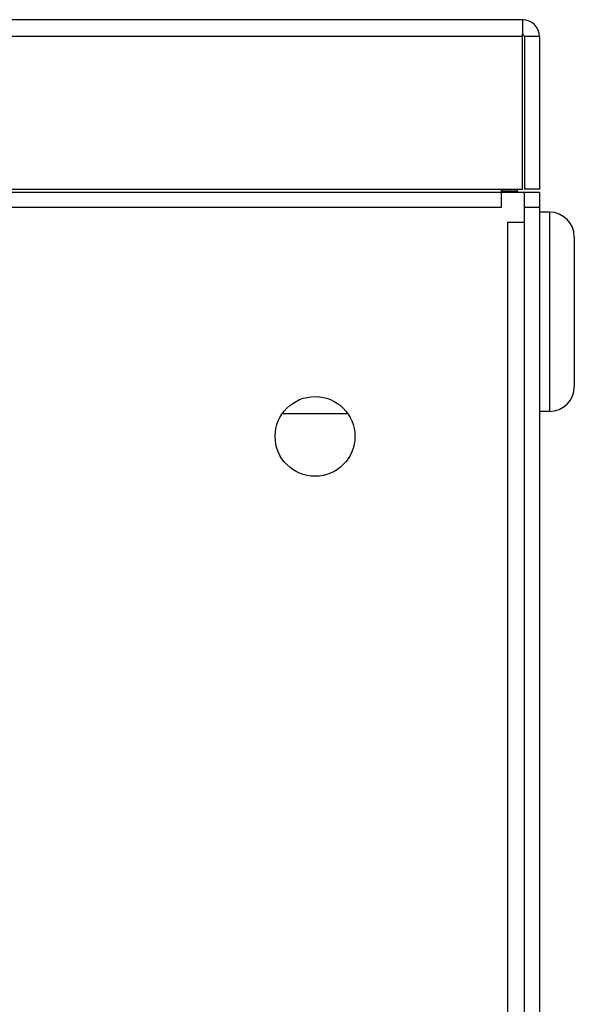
# Model space of a CAD drawing. Header units: millimetres. Extents: x 1117 to 38156, y -1945 to 7303.
# Tile 345 of 656: x 13296 to 13351, y 2124 to 2223. Entities that reach past the tile are written whole.
import ezdxf

# ---------------------------------------------------------------- set-up
doc = ezdxf.new("R2010")
doc.units = ezdxf.units.MM

msp = doc.modelspace()

# ---------------------------------------------------------------- linework, layer by layer
at = {"color": 7, "linetype": 'Continuous'}
for p, q in [((13345.979, 2222.518), (12987.741, 2222.518)), ((13345.979, 2222.518), (13345.979, 2221.113)), ((13345.979, 2220.818), (12987.741, 2220.818)), ((13345.979, 2205.518), (13345.979, 2221.113)), ((13346.179, 2220.818), (13346.179, 2205.518)), ((13347.679, 2220.818), (13346.179, 2220.818)), ((13347.679, 2220.818), (13347.679, 2205.518)), ((13280.679, 2205.518), (13345.979, 2205.518)), ((13343.879, 2205.234), (13343.879, 2205.518)), ((13343.979, 2205.333), (13343.979, 2205.518)), ((13345.479, 2205.333), (13345.479, 2205.518)), ((13347.679, 2205.518), (13346.179, 2205.518)), ((12922.679, 2205.218), (13347.679, 2205.218)), ((12926.479, 2205.234), (13343.879, 2205.234)), ((13343.979, 2205.234), (13343.879, 2205.234)), ((13343.879, 2203.718), (13343.879, 2205.218)), ((13345.479, 2205.333), (13343.979, 2205.333)), ((13346.179, 1911.918), (13346.179, 2205.218)), ((13347.679, 2205.218), (13347.679, 1911.918)), ((12926.479, 2203.718), (13343.879, 2203.718)), ((13346.179, 2203.718), (13347.679, 2203.718)), ((13348.679, 2203.218), (13347.679, 2203.218)), ((13348.679, 2203.218), (13348.679, 2183.218)), ((13344.479, 2202.218), (13344.479, 2041.418)), ((13344.479, 2202.218), (13346.179, 2202.218)), ((13351.179, 2200.718), (13351.179, 2185.718)), ((13321.911, 2183.018), (13328.446, 2183.018)), ((13348.679, 2183.218), (13347.679, 2183.218))]:
    msp.add_line(p, q, dxfattribs=at)
msp.add_circle((13325.179, 2180.718), 4, dxfattribs=at)
for centre, radius, start, end in [((13345.979, 2220.818), 1.7, 0, 90), ((13345.979, 2220.818), 0.2, 0, 90), ((13345.593, 2205.333), 1.615, 180, 184.22812), ((13345.593, 2205.333), 0.115, 180, 270), ((13348.679, 2200.718), 2.5, 0, 90), ((13348.679, 2185.718), 2.5, 270, 0)]:
    msp.add_arc(centre, radius, start, end, dxfattribs=at)

doc.saveas('drawing.dxf')
